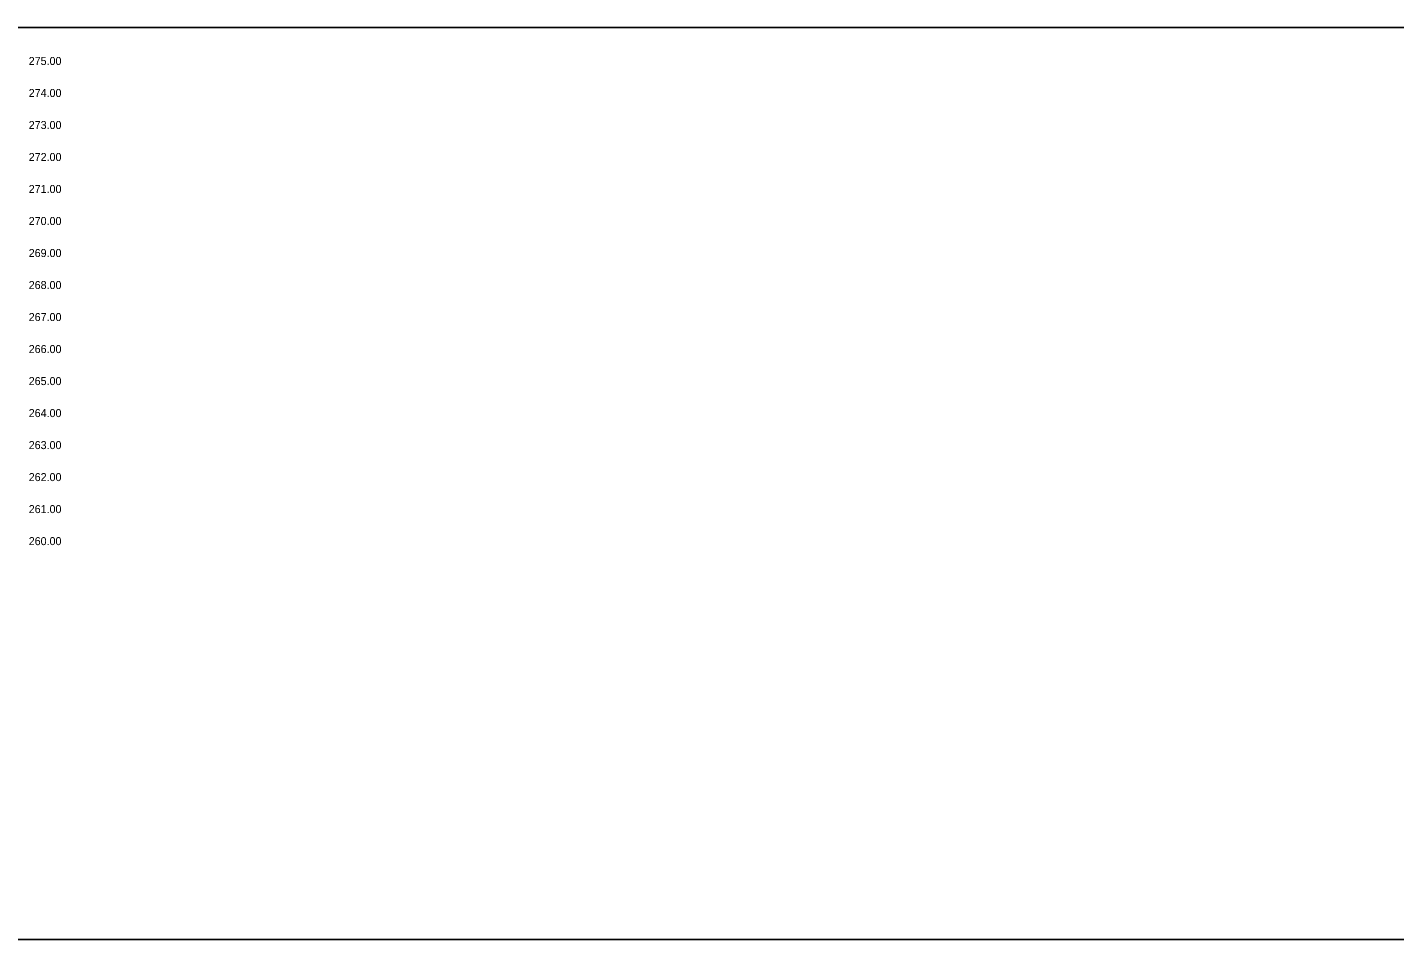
# Model space of a CAD drawing. Extents: x 6516023 to 6560129, y 5513077 to 5529206.
# Drawn here: x 6518688.92 to 6518731.63, y 5514484.66 to 5514513.16 of the extents above; entities that cross this region are included whole.
import ezdxf

# ---------------------------------------------------------------- set-up
doc = ezdxf.new("R2010")
doc.units = 0
doc.layers.add('TOR_PRZEK_P-uklad odniesienia', color=7, linetype='Continuous')
doc.layers.add('TOR_RAMKI-ramka+tabelka 1', color=7, linetype='Continuous')

msp = doc.modelspace()

# ---------------------------------------------------------------- linework, layer by layer
at = {"layer": 'TOR_RAMKI-ramka+tabelka 1'}
msp.add_lwpolyline([(6518542.013, 5514513.156), (6518789.513, 5514513.156), (6518789.513, 5514484.656), (6518542.013, 5514484.656)], close=True, dxfattribs=at)

# ---------------------------------------------------------------- texts
at = {"layer": 'TOR_PRZEK_P-uklad odniesienia'}
for s, p in [('275.00', (6518688.963, 5514511.981)), ('274.00', (6518688.963, 5514510.981)), ('273.00', (6518688.963, 5514509.981)), ('272.00', (6518688.963, 5514508.981)), ('271.00', (6518688.963, 5514507.981)), ('270.00', (6518688.963, 5514506.981)), ('269.00', (6518688.963, 5514505.981)), ('268.00', (6518688.963, 5514504.981)), ('267.00', (6518688.963, 5514503.981)), ('266.00', (6518688.963, 5514502.981)), ('265.00', (6518688.963, 5514501.981)), ('264.00', (6518688.963, 5514500.981)), ('263.00', (6518688.963, 5514499.981)), ('262.00', (6518688.963, 5514498.981)), ('261.00', (6518688.963, 5514497.981)), ('260.00', (6518688.963, 5514496.981))]:
    msp.add_text(s, height=0.25, dxfattribs=at).set_placement(p)

doc.saveas('drawing.dxf')
